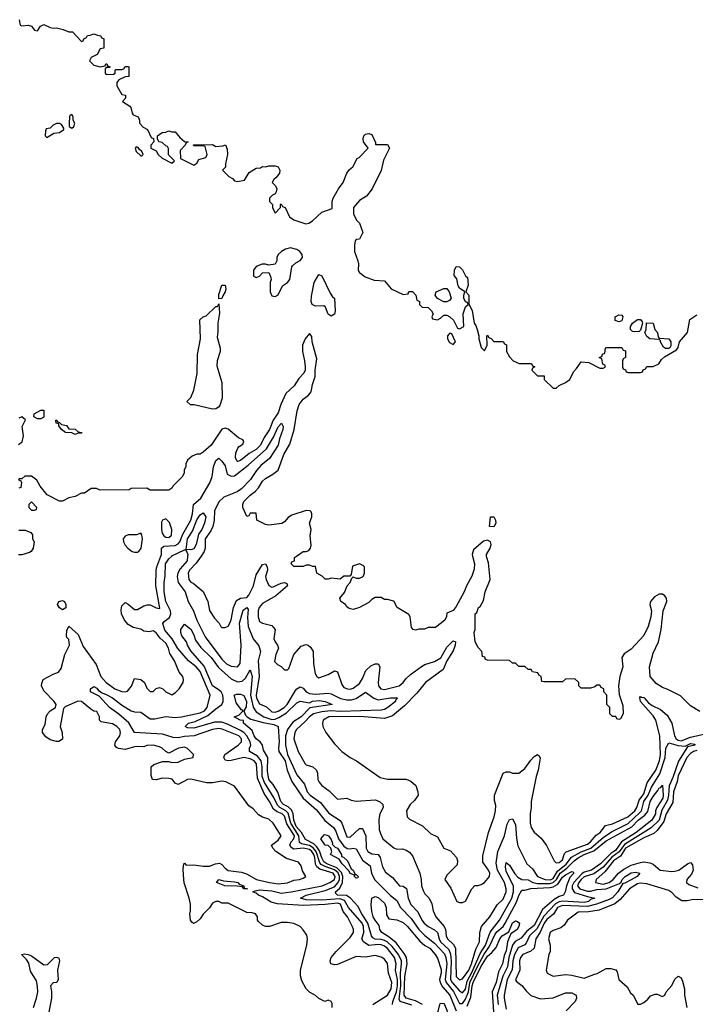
# Model space of a CAD drawing. Header units: inches. Extents: x 2380053 to 2584298, y 380219 to 546618.
# Tile 768 of 788: x 2484415 to 2488741, y 497131 to 503433. Entities that reach past the tile are written whole.
import ezdxf

# ---------------------------------------------------------------- set-up
doc = ezdxf.new("R2010")
doc.units = ezdxf.units.IN
doc.header["$MEASUREMENT"] = 0
doc.layers.add('C4489', color=7, linetype='Continuous')
doc.layers.add('C4580', color=7, linetype='Continuous')

msp = doc.modelspace()

# ---------------------------------------------------------------- linework, layer by layer
at = {"layer": 'C4489', "color": 2}
for points, elevation in [([(2486415.3, 497110), (2486416.4, 497136.4), (2486408.4, 497148.4), (2486390, 497158), (2486368.4, 497148.4), (2486330, 497168), (2486310, 497188), (2486270, 497208), (2486249.1, 497229.1), (2486221.2, 497281.2), (2486213.6, 497313.6), (2486213.2, 497350), (2486254, 497510), (2486258, 497550), (2486253.6, 497573.6), (2486230, 497608), (2486210, 497628), (2486170, 497648), (2486130, 497655.3), (2486090, 497655.3), (2486014, 497630), (2485990, 497628.7), (2485970, 497638), (2485943.1, 497663.1), (2485938, 497670), (2485938, 497690), (2485926, 497710), (2485903.6, 497716.4), (2485870, 497718), (2485750, 497778), (2485710, 497778), (2485690, 497788), (2485670, 497788), (2485650, 497778), (2485631.1, 497748.9), (2485590, 497708), (2485570, 497678), (2485550, 497658), (2485528.9, 497648.9), (2485516.4, 497656.4), (2485508.7, 497670), (2485504, 497710), (2485509, 497730), (2485508.9, 497771.1), (2485501.2, 497810), (2485469.1, 497909.1), (2485463.1, 497956.9), (2485462, 497998), (2485466, 498030), (2485470, 498034), (2485482, 498022), (2485530, 498024.7), (2485590, 498016), (2485630, 498016), (2485669.3, 498030.7), (2485694, 498034), (2485710, 498026), (2485730, 498002.8), (2485750, 497988), (2485836.4, 497976.4), (2485866.6, 497966.6), (2485932, 497930), (2486014, 497910), (2486070, 497903), (2486130, 497907.7), (2486170, 497926), (2486206, 497930), (2486230, 497938), (2486248, 497950), (2486225.6, 497985.6), (2486216.5, 498016.5), (2486200.4, 498040.4), (2486124.1, 498064.1), (2486055.3, 498110), (2486035.3, 498130), (2486028, 498150), (2486070, 498181), (2486088.7, 498210), (2486037.2, 498290), (2486010, 498315.1), (2485969.6, 498329.6), (2485944.1, 498344.1), (2485910, 498382), (2485882, 498402), (2485790, 498528), (2485734.6, 498554.6), (2485710, 498559), (2485650, 498549), (2485610.9, 498549.1), (2485510, 498572), (2485490, 498569), (2485430, 498538), (2485410, 498546), (2485392.1, 498572.1), (2485370, 498577.2), (2485330, 498579), (2485288.4, 498568.4), (2485266, 498570), (2485256.4, 498596.4), (2485258, 498650), (2485274.6, 498665.4), (2485330, 498684.7), (2485370, 498684.7), (2485390, 498678.8), (2485430, 498680.7), (2485470, 498701), (2485526, 498710), (2485528, 498730), (2485489.3, 498769.3), (2485470, 498776), (2485432, 498770), (2485370, 498738), (2485350, 498748), (2485328, 498770), (2485310, 498779), (2485270, 498788.7), (2485230, 498788), (2485210, 498778), (2485170, 498782), (2485150, 498779), (2485090, 498760.9), (2485047.3, 498767.3), (2485035.1, 498775.1), (2485025.2, 498790), (2485029.5, 498810.5), (2485056, 498850), (2485061.2, 498870), (2485056, 498890), (2485037.2, 498910), (2485010, 498926.6), (2484938, 498938), (2484926, 498950), (2484926, 498970), (2484910, 499006), (2484890, 499008), (2484870, 499019), (2484810, 499069.3), (2484788.3, 499071.7), (2484705.5, 499034.5), (2484695.5, 499024.5), (2484675.5, 498910), (2484687.7, 498870), (2484690, 498828), (2484666, 498814), (2484650, 498813.2), (2484610, 498822.7), (2484582.9, 498842.9), (2484562, 498870), (2484562, 498890), (2484578.6, 498921.4), (2484584.5, 498970), (2484593.6, 498990), (2484609.7, 499010.3), (2484644, 499030), (2484648.7, 499050), (2484635.3, 499070), (2484570, 499138), (2484555.3, 499170), (2484556.4, 499183.6), (2484566, 499210), (2484630, 499244.7), (2484663.1, 499256.9), (2484680.2, 499279.8), (2484704, 499370), (2484733.2, 499430), (2484730, 499466), (2484718, 499478), (2484715.3, 499490), (2484716.4, 499523.6), (2484730, 499552), (2484790, 499498), (2484821.2, 499421.2), (2484905.1, 499305.1), (2484934.9, 499230), (2484970, 499190.6), (2485024, 499150), (2485070, 499133.4), (2485090, 499130.8), (2485105.2, 499134.8), (2485132, 499168), (2485150, 499216), (2485191.3, 499210), (2485214, 499190), (2485230, 499154), (2485250, 499134), (2485270, 499134), (2485288, 499152), (2485310, 499158), (2485330.9, 499150.9), (2485351.1, 499131.1), (2485390, 499112), (2485412.9, 499127.1), (2485435.3, 499150), (2485462, 499190), (2485464, 499210), (2485459, 499230), (2485437.2, 499257.2), (2485406, 499330), (2485376.9, 499376.9), (2485367, 499410), (2485350, 499442.7), (2485315.2, 499475.2), (2485290, 499509.2), (2485270, 499520.9), (2485245.2, 499514.8), (2485210, 499519.5), (2485190, 499531.5), (2485141.7, 499541.7), (2485110, 499562), (2485085.6, 499590), (2485067.6, 499630), (2485064.8, 499655.2), (2485070, 499682), (2485090, 499702), (2485110, 499692), (2485150, 499658), (2485170, 499658), (2485210, 499681), (2485232.9, 499687.1), (2485250, 499687.3), (2485290, 499668), (2485310, 499664), (2485313.1, 499666.9), (2485287.6, 499810), (2485289.6, 499910), (2485292.8, 499930), (2485319.1, 500000)], 42), ([(2486676, 497130), (2486769.5, 497190), (2486792.6, 497230), (2486796.9, 497270), (2486777.4, 497330), (2486770, 497393.2), (2486750, 497419.3), (2486730, 497433.2), (2486690, 497442.7), (2486630, 497433.6), (2486570, 497438), (2486450, 497386), (2486430, 497384), (2486408, 497390), (2486402, 497410), (2486409, 497430), (2486441.2, 497470), (2486530, 497559.1), (2486551.8, 497590), (2486552.3, 497610), (2486546.3, 497626.3), (2486514, 497690), (2486485.9, 497725.9), (2486470, 497772.1), (2486450, 497779.4), (2486370, 497769.7), (2486230, 497762.9), (2486064.9, 497775.1), (2486025.4, 497785.4), (2485970, 497819.7), (2485945.2, 497830), (2485930, 497842.7), (2485908.7, 497850), (2485922, 497858), (2485950, 497863), (2486030, 497856.3), (2486090, 497843.2), (2486154, 497850), (2486352.3, 497890), (2486400.9, 497910), (2486430, 497928.9), (2486435.3, 497950), (2486422.6, 497970), (2486337, 497997), (2486318.3, 498010), (2486308.9, 498028.9), (2486305, 498070), (2486298.4, 498090), (2486286.6, 498110), (2486270, 498122.2), (2486230, 498129.8), (2486170, 498124.8), (2486154.2, 498134.2), (2486145.1, 498150), (2486153.7, 498170), (2486170.8, 498190), (2486173.7, 498210), (2486126.3, 498286.3), (2486110, 498335.1), (2486096.3, 498350), (2486063.8, 498363.8), (2486040, 498380), (2486015.6, 498430), (2485981, 498481), (2485937.8, 498577.8), (2485931.8, 498670), (2485916.3, 498690), (2485890, 498702.3), (2485850, 498709.7), (2485770, 498691.6), (2485749.6, 498689.6), (2485730, 498694), (2485722, 498710), (2485729.5, 498730), (2485814.5, 498790), (2485835.6, 498810), (2485835.8, 498830), (2485817.6, 498850), (2485712.5, 498892.5), (2485690, 498895.6), (2485650, 498890.8), (2485531.3, 498848.7), (2485470, 498845.1), (2485430, 498836.1), (2485398.6, 498838.6), (2485330, 498859.2), (2485151.3, 498871.3), (2485113.3, 498933.3), (2485050, 498987.3), (2484990, 499029.6), (2484924.1, 499104.1), (2484869, 499130), (2484869, 499150), (2484890, 499164.7), (2484910, 499154.8), (2484920.5, 499140.5), (2484944, 499124), (2484970, 499114.9), (2485010, 499092.2), (2485067.1, 499047.1), (2485130, 499010.3), (2485150, 499003.1), (2485190, 499001.3), (2485250, 498958.9), (2485281.1, 498958.9), (2485350, 498973.7), (2485410, 498967.7), (2485450.3, 498970.3), (2485570, 498996.5), (2485598.7, 499010), (2485616.3, 499030), (2485634.5, 499110), (2485570, 499260.7), (2485546, 499290), (2485496.3, 499330), (2485428.2, 499408.2), (2485390.7, 499470.7), (2485345, 499525), (2485332.1, 499567.9), (2485339.5, 499580.5), (2485373.9, 499606.1), (2485383, 499630), (2485381.7, 499650), (2485350.9, 499710), (2485340.8, 499770), (2485339.2, 499830), (2485345.9, 499874.1), (2485348.6, 499950), (2485370, 499981.6), (2485389.6, 500000)], 38), ([(2485490.6, 500000), (2485488.2, 499970), (2485442, 499918), (2485427, 499890), (2485422.6, 499870), (2485430.3, 499830), (2485474, 499770), (2485493.1, 499710), (2485528.8, 499650), (2485550.3, 499590), (2485602.8, 499482.8), (2485710, 499339.3), (2485739.1, 499310), (2485770, 499294.4), (2485810, 499290.7), (2485827.7, 499312.3), (2485833.5, 499430), (2485822.7, 499570), (2485846.4, 499653.6), (2485870, 499670.4), (2485878.7, 499658.7), (2485873.4, 499606.6), (2485879, 499550), (2485909.2, 499469.2), (2485945.3, 499425.3), (2485957.6, 499390), (2485941.7, 499330), (2485948.2, 499230), (2485928.3, 499110), (2485932.2, 499090), (2485950, 499054), (2485994.9, 499034.9), (2486030, 499002), (2486050, 499001.6), (2486070, 499007.6), (2486109.5, 499030), (2486127.8, 499050), (2486180.8, 499139.2), (2486190, 499150.5), (2486210, 499162), (2486230, 499154), (2486250.3, 499130.3), (2486270, 499120.3), (2486310, 499116.1), (2486390, 499123.1), (2486410, 499118.7), (2486468.6, 499088.6), (2486510, 499079.7), (2486540.6, 499079.4), (2486570, 499087.9), (2486630, 499128), (2486683, 499090), (2486710, 499080.3), (2486790, 499092), (2486830, 499093.4), (2486834.8, 499090), (2486822, 499078), (2486820.7, 499070), (2486772.7, 499030), (2486750, 499017.4), (2486730, 499012.6), (2486470, 499005.2), (2486408.3, 499008.3), (2486350, 499002.9), (2486295.5, 498990), (2486270, 498971), (2486241.7, 498938.3), (2486186.7, 498890), (2486177.1, 498870), (2486170.7, 498830), (2486197.3, 498750), (2486242.8, 498670), (2486250, 498662.8), (2486291.3, 498650), (2486316, 498630), (2486322.8, 498610), (2486324, 498570), (2486333.2, 498553.2), (2486350.6, 498530.6), (2486397.5, 498497.5), (2486450, 498444.7), (2486510, 498451), (2486538, 498438), (2486570, 498430.8), (2486690, 498440.7), (2486718, 498430), (2486741, 498410), (2486742.8, 498390), (2486720.5, 498350), (2486713.7, 498313.7), (2486717.3, 498250), (2486724.5, 498224.5), (2486741, 498190), (2486810, 498132), (2486830, 498124.7), (2486865.4, 498125.4), (2486890, 498118), (2486910, 498104.7), (2486930, 498082), (2486976.3, 497970), (2486985.5, 497930), (2486988.3, 497888.3), (2486998.5, 497858.5), (2487010, 497838), (2487036, 497810), (2487054.4, 497774.4), (2487062.8, 497730), (2487078.8, 497690), (2487132.7, 497630), (2487141.3, 497610), (2487146, 497570), (2487154.4, 497550), (2487193.4, 497513.4), (2487205.5, 497490), (2487209.1, 497310), (2487230, 497288.4), (2487250, 497293.4), (2487290, 497348.7), (2487307.4, 497390), (2487335.1, 497484.9), (2487359.6, 497530), (2487360.9, 497590), (2487372, 497628), (2487425.2, 497690), (2487471.9, 497768.1), (2487510, 497804), (2487529.4, 497850), (2487529.5, 497870), (2487519.1, 497910), (2487473.7, 497990), (2487465.4, 498034.6), (2487475.8, 498110), (2487519.6, 498210), (2487535.9, 498284.1), (2487550, 498313.4), (2487570, 498318.8), (2487590, 498281), (2487594.9, 498194.9), (2487605.2, 498145.2), (2487661, 498030), (2487698.7, 497998.7), (2487730, 497948.5), (2487779.1, 497930), (2487813.2, 497926.9), (2487830, 497936.3), (2487857.4, 497982.7), (2487912.9, 498027.1), (2487947.5, 498072.5), (2488010, 498107.5), (2488072.1, 498130), (2488150, 498199.7), (2488204.9, 498235.1), (2488311.4, 498288.6), (2488384.3, 498355.7), (2488395.9, 498370), (2488411.6, 498430), (2488438.6, 498470), (2488459.1, 498521), (2488513.3, 498606.7), (2488547.5, 498710), (2488552.2, 498770), (2488570, 498803.8), (2488630, 498788.2), (2488676.6, 498783.4), (2488710, 498800.4), (2488736.9, 498796.9), (2488738, 498790), (2488690, 498778), (2488632.4, 498687.6), (2488597.2, 498582.8), (2488572.9, 498530), (2488569.4, 498470), (2488562, 498438), (2488526.5, 498373.5), (2488508.5, 498310), (2488458.6, 498261.4), (2488286.3, 498153.7), (2488253.1, 498106.9), (2488206.9, 498073.1), (2488150, 498009.8), (2488090, 497965.7), (2488030, 497947), (2488010, 497929.7), (2487995.2, 497910), (2487987.2, 497890), (2488001.6, 497870), (2488050, 497855.4), (2488070, 497854.7), (2488110, 497864.8), (2488170, 497870.1), (2488254.8, 497905.2), (2488266.2, 497913.8), (2488272, 497930), (2488292, 497950), (2488330, 497972.6), (2488356.9, 497976.9), (2488386, 497970), (2488367.3, 497950), (2488330, 497927.3), (2488290, 497906.3), (2488276.3, 497903.7), (2488244.4, 497850), (2488210, 497813.1), (2488190, 497802.5), (2488107.2, 497772.8), (2488050, 497758.1), (2487890, 497763.1), (2487858.3, 497750), (2487832, 497708), (2487790, 497673.1), (2487773.4, 497650), (2487748.2, 497591.8), (2487719.5, 497550), (2487708.4, 497490), (2487688.1, 497471.9), (2487636.3, 497450), (2487621.1, 497430), (2487614.9, 497410), (2487616.4, 497350), (2487588.5, 497288.5), (2487596.8, 497276.8), (2487630.5, 497250.5), (2487656.8, 497216.8), (2487687.5, 497187.5), (2487750, 497166.8), (2487830, 497173.4), (2487910, 497204.9), (2487950, 497204), (2487978, 497190), (2487981, 497170), (2487970.8, 497150), (2487914.8, 497090)], 38), ([(2485576.5, 500000), (2485545.9, 499954.1), (2485502, 499910), (2485494, 499890), (2485498, 499850), (2485510, 499832), (2485526, 499826), (2485590, 499772), (2485619.1, 499710), (2485630.8, 499650.8), (2485662, 499602), (2485692, 499570), (2485702, 499550), (2485710, 499542), (2485730, 499542), (2485750, 499551.3), (2485761.2, 499570), (2485770, 499592), (2485784.5, 499670), (2485804.2, 499715.8), (2485830, 499730.6), (2485870, 499735.5), (2485882.9, 499750), (2485911.1, 499810), (2485930, 499878.8), (2485970, 499944.9), (2485990, 499951), (2485999.5, 499930), (2486001.3, 499910), (2485988.2, 499870), (2485992.2, 499850), (2486010, 499810.8), (2486030, 499800.7), (2486038, 499802), (2486090, 499826), (2486110, 499830.5), (2486124.7, 499824.7), (2486130.8, 499810), (2486054.6, 499745.4), (2485970, 499695.6), (2485948.7, 499670), (2485942.4, 499650), (2485942, 499610), (2485950, 499582), (2485970, 499571), (2486030, 499556), (2486050.5, 499530.5), (2486042.8, 499470), (2486051, 499450), (2486066.8, 499430), (2486071.3, 499410), (2486054.8, 499370), (2486046, 499326), (2486065.4, 499305.4), (2486090, 499292), (2486110, 499272), (2486130, 499272), (2486139, 499281), (2486169.4, 499370.6), (2486216.5, 499423.5), (2486246.3, 499433.7), (2486262, 499430), (2486277.5, 499417.5), (2486294.8, 499390), (2486296.3, 499310), (2486307.9, 499247.9), (2486318, 499230), (2486330, 499221), (2486390, 499242.8), (2486430, 499264.7), (2486450, 499258), (2486476.8, 499176.8), (2486490, 499158), (2486514, 499150), (2486530, 499147.7), (2486550, 499154.8), (2486590, 499184.9), (2486610, 499216), (2486631.8, 499268.2), (2486663.3, 499296.7), (2486691, 499311), (2486710.8, 499310.8), (2486721, 499290), (2486710.4, 499190), (2486713, 499170), (2486727.3, 499150), (2486750, 499146.7), (2486844, 499170), (2486869.3, 499190), (2486886.7, 499213.3), (2486918.3, 499241.7), (2486987.1, 499292.9), (2487010, 499306.7), (2487070, 499324.2), (2487111.5, 499348.5), (2487150, 499416.4), (2487190, 499456.3), (2487204.7, 499450), (2487203, 499430), (2487190, 499393.2), (2487150.5, 499330), (2487127.2, 499272.8), (2487013, 499190), (2486958, 499122), (2486879.6, 499040.4), (2486801.7, 498978.3), (2486750, 498959.6), (2486592.7, 498972.7), (2486394, 498970), (2486358.8, 498950), (2486354.8, 498930), (2486356, 498910), (2486376, 498870), (2486430, 498798), (2486478, 498750), (2486530.7, 498710.7), (2486572, 498690), (2486723.5, 498583.5), (2486770, 498571), (2486890, 498571), (2486919.8, 498559.8), (2486950.9, 498530.9), (2486964.7, 498490), (2486966, 498470), (2486943.5, 498436.5), (2486916, 498410), (2486891, 498370), (2486896, 498330), (2486910, 498316), (2486993.7, 498273.7), (2487044.5, 498224.5), (2487090, 498202), (2487130, 498131.3), (2487174, 498114), (2487210.9, 498070.9), (2487218, 498050), (2487216, 498024), (2487150, 497958), (2487138, 497930), (2487174.4, 497874.4), (2487214, 497790), (2487230, 497782), (2487250, 497782), (2487270, 497792), (2487308.9, 497871.1), (2487330, 497891.3), (2487350, 497891.3), (2487370, 497898), (2487390, 497911.3), (2487422.7, 497950), (2487424.5, 497970), (2487417.6, 497990), (2487380.7, 498040.7), (2487379.3, 498080.7), (2487417.2, 498230), (2487452.7, 498330), (2487461.2, 498370), (2487463.1, 498403.1), (2487454.6, 498434.6), (2487454, 498470), (2487510, 498611.3), (2487530, 498618), (2487550, 498618), (2487571.1, 498611.1), (2487610, 498611), (2487650, 498641), (2487686.6, 498693.4), (2487710, 498717.3), (2487730, 498730.8), (2487742, 498722), (2487746.8, 498706.8), (2487734.8, 498630), (2487720.7, 498590), (2487690.8, 498430), (2487690.8, 498390), (2487682.8, 498350), (2487682.8, 498290), (2487690, 498262), (2487710, 498232), (2487754.4, 498194.4), (2487787.1, 498147.1), (2487836, 498050), (2487850, 498036), (2487870, 498038), (2487890, 498056), (2487903.5, 498096.5), (2487914, 498106), (2488050, 498156.5), (2488070, 498170.4), (2488106.5, 498213.5), (2488131.5, 498230), (2488165.6, 498274.4), (2488210, 498287), (2488309.2, 498330), (2488354, 498370), (2488366.9, 498390), (2488381.5, 498438.5), (2488410, 498478.4), (2488431.4, 498548.6), (2488488.5, 498630), (2488510.6, 498690), (2488518.5, 498730), (2488513.7, 498850), (2488486.9, 498950), (2488470, 498977.6), (2488389.8, 499069.8), (2488385.6, 499094.4), (2488390, 499102), (2488396, 499096), (2488410, 499094), (2488441.1, 499061.1), (2488464.2, 499044.2), (2488518.2, 499018.2), (2488561, 498981), (2488590.3, 498930.3), (2488606.5, 498850), (2488618.7, 498830), (2488630, 498822.4), (2488650, 498817.6), (2488710, 498841.1), (2488832.3, 498867.7)], 42), ([(2487314.5, 500000), (2487327, 499950), (2487324.1, 499915.9), (2487310, 499872), (2487276, 499810), (2487261.2, 499770), (2487210, 499678), (2487190, 499652), (2487150, 499634), (2487147.3, 499612.7), (2487138, 499590), (2487076.4, 499543.6), (2487030, 499542), (2487007.3, 499532.7), (2486970, 499532), (2486950, 499524.7), (2486934, 499530), (2486923.6, 499543.6), (2486916, 499610), (2486906.4, 499626.4), (2486832, 499670), (2486810.9, 499710.9), (2486770, 499722), (2486750, 499722), (2486730, 499734), (2486690, 499734), (2486670, 499722), (2486650, 499702), (2486590, 499671.3), (2486550, 499658), (2486523.6, 499663.6), (2486510, 499674), (2486502, 499690), (2486472, 499710), (2486464.7, 499730), (2486494, 499766), (2486511.1, 499808.9), (2486532, 499830), (2486542, 499858), (2486550, 499866), (2486570, 499858), (2486590, 499858), (2486614, 499870), (2486622, 499890), (2486622, 499930), (2486616.9, 499936.9), (2486590, 499950.8), (2486545.2, 499934.8), (2486538, 499882), (2486528, 499872), (2486490, 499871.3), (2486467.3, 499852.7), (2486410, 499858), (2486390, 499851.3), (2486371.6, 499851.6), (2486350.9, 499870.9), (2486318, 499890), (2486310, 499934), (2486290, 499934), (2486270, 499942), (2486250, 499942), (2486230, 499934), (2486170, 499934), (2486154, 499950), (2486158, 499962), (2486174, 499970), (2486174, 499990), (2486188.5, 500000)], 46), ([(2488770, 499004.7), (2488710, 499042), (2488645.4, 499105.4), (2488565.4, 499145.4), (2488530, 499158), (2488490, 499184.7), (2488451.3, 499230), (2488447.3, 499290), (2488470, 499378), (2488504, 499450), (2488522, 499530), (2488535.5, 499650), (2488559.3, 499710), (2488556.3, 499730), (2488544.7, 499744.7), (2488530, 499755.5), (2488510, 499756.3), (2488480.1, 499739.9), (2488454, 499710), (2488449, 499690), (2488459.3, 499650), (2488455.6, 499610), (2488438.4, 499550), (2488410, 499491.3), (2488330, 499404.7), (2488285.6, 499374.4), (2488269.2, 499350.8), (2488276, 499290), (2488257.2, 499230), (2488248.7, 499170), (2488254, 499114), (2488276.4, 499043.6), (2488278, 498990), (2488262, 498958), (2488250, 498954), (2488238, 498958), (2488232.7, 498972.7), (2488210, 498974), (2488194, 498990), (2488194, 499030), (2488174, 499050), (2488174, 499110), (2488154, 499130), (2488154, 499150), (2488138, 499158), (2488130, 499174), (2488110, 499174), (2488096.4, 499163.6), (2488070, 499154), (2488010, 499154), (2487994, 499170), (2487994, 499190), (2487970, 499214), (2487910, 499212), (2487890, 499194), (2487770, 499194), (2487758, 499198), (2487754, 499230), (2487738, 499238), (2487732.7, 499252.7), (2487698, 499258), (2487690, 499274), (2487670, 499274), (2487650, 499294), (2487610, 499294), (2487590, 499314), (2487570, 499314), (2487550, 499332), (2487410, 499334), (2487398, 499338), (2487392.7, 499352.7), (2487378, 499358), (2487374, 499390), (2487350, 499414), (2487332, 499450), (2487324.7, 499510), (2487332, 499530), (2487332, 499630), (2487341, 499639), (2487352, 499670), (2487362.8, 499677.2), (2487384, 499716), (2487396, 499770), (2487427.7, 499850), (2487417.1, 499957.1), (2487404.9, 499990), (2487404.4, 500000)], 46), ([(2486802.7, 497130), (2486803.1, 497150), (2486827.4, 497210), (2486834.3, 497250), (2486833.4, 497290), (2486822.2, 497350), (2486824.5, 497390), (2486815.8, 497430), (2486770, 497488.3), (2486750, 497503.1), (2486730, 497512.3), (2486710, 497513.8), (2486650, 497508.3), (2486616, 497530), (2486605.1, 497550), (2486618, 497590), (2486617.4, 497630), (2486607.4, 497650), (2486521.4, 497750), (2486495.3, 497795.3), (2486465.6, 497805.6), (2486350, 497797.3), (2486250, 497798.9), (2486214, 497810), (2486249.2, 497830), (2486370, 497858.4), (2486430, 497883.2), (2486455.2, 497910), (2486462.2, 497930), (2486462.9, 497950), (2486453.2, 497973.2), (2486431.6, 497991.6), (2486370, 498012.1), (2486345.3, 498025.3), (2486337, 498037), (2486313.1, 498110), (2486293.4, 498133.4), (2486270, 498147), (2486218.4, 498158.4), (2486205.9, 498165.9), (2486202.5, 498210), (2486151.1, 498290), (2486134.3, 498354.3), (2486119.8, 498370), (2486081, 498390), (2486064.8, 498404.8), (2486044.6, 498450), (2485982.9, 498550), (2485968.4, 498590), (2485967.1, 498650), (2485961, 498690), (2485938.4, 498718.4), (2485887, 498750), (2485887.3, 498770), (2485895.4, 498790), (2485890.9, 498810), (2485868.8, 498850), (2485850.5, 498870.5), (2485830, 498883.7), (2485744.8, 498924.8), (2485710, 498935.8), (2485662.8, 498937.2), (2485530, 498897.6), (2485490, 498900.9), (2485474, 498910), (2485495.3, 498930), (2485538, 498942), (2485620.5, 498979.5), (2485670, 499023.1), (2485709.6, 499050), (2485717.4, 499070), (2485718.9, 499090), (2485715.8, 499110), (2485704.2, 499130), (2485686.8, 499146.8), (2485649.8, 499170), (2485595.4, 499295.4), (2485510, 499392.7), (2485489.3, 499430), (2485484, 499450), (2485453.2, 499490), (2485446, 499510), (2485446, 499530), (2485470, 499564.7), (2485510, 499531), (2485530, 499496), (2485541.7, 499461.7), (2485574.6, 499414.6), (2485640.3, 499350), (2485687.2, 499287.2), (2485770, 499214), (2485810, 499194.4), (2485840.5, 499199.5), (2485861.3, 499218.7), (2485890, 499271), (2485903, 499230), (2485894, 499110), (2485910, 499033.4), (2485930, 499002.3), (2485978.4, 498970), (2486030, 498954), (2486050, 498955.4), (2486074.3, 498965.7), (2486124.4, 498995.6), (2486190, 499060.4), (2486210, 499070.4), (2486270, 499060.5), (2486289.8, 499070.2), (2486334.7, 499074.7), (2486372, 499070), (2486416, 499050), (2486272.5, 499027.5), (2486217, 498970), (2486163.5, 498936.5), (2486130.2, 498890), (2486116.1, 498850), (2486116.5, 498790), (2486129.2, 498730), (2486190, 498599.1), (2486239, 498539), (2486255.5, 498490), (2486274, 498470), (2486342, 498422), (2486393.6, 498353.6), (2486467.5, 498307.5), (2486478.4, 498290), (2486510, 498202), (2486530, 498200.5), (2486590, 498257.3), (2486610, 498256), (2486630.4, 498210), (2486633.7, 498130), (2486643.1, 498110), (2486670, 498093.4), (2486710.3, 498090.3), (2486723.1, 498070), (2486738, 498010), (2486757.3, 497977.3), (2486803, 497943), (2486846, 497890), (2486870, 497887.3), (2486892.7, 497872.7), (2486903.1, 497810), (2486920.4, 497770), (2486963.6, 497723.6), (2486990.3, 497670), (2487005.3, 497650), (2487030, 497628.9), (2487070, 497608.7), (2487090, 497590.4), (2487100.2, 497550), (2487110.2, 497530.2), (2487162.2, 497482.2), (2487172.9, 497452.9), (2487177.7, 497410), (2487173.8, 497290), (2487184.7, 497270), (2487230, 497217.6), (2487250, 497203.7), (2487270, 497228), (2487280.1, 497279.9), (2487310, 497333.6), (2487364.3, 497455.7), (2487396.5, 497510), (2487427.6, 497592.4), (2487487.2, 497670), (2487566, 497810), (2487577.5, 497850), (2487577.2, 497890), (2487530, 497981.2), (2487525.1, 498010), (2487530, 498038), (2487550, 498020.7), (2487585.8, 497965.8), (2487604.7, 497944.7), (2487630, 497930.4), (2487670, 497926.7), (2487700.5, 497910), (2487730, 497903.5), (2487810, 497903.6), (2487830, 497910.1), (2487851.1, 497928.9), (2487876, 497970), (2487917.9, 498002.1), (2487965.6, 498050), (2487990, 498068.4), (2488030, 498089.4), (2488090, 498112.3), (2488170, 498177.5), (2488333.9, 498266.1), (2488374.3, 498310), (2488418.3, 498341.7), (2488435.6, 498364.4), (2488451.1, 498430), (2488470, 498461.3), (2488501.6, 498498.4), (2488510, 498516), (2488520.4, 498519.6), (2488530, 498534), (2488535.8, 498470), (2488532.2, 498450), (2488494.9, 498390), (2488485.5, 498370), (2488486, 498350), (2488463, 498310), (2488362.6, 498230), (2488268.4, 498171.6), (2488230, 498116.1), (2488201.7, 498098.3), (2488134.4, 498030), (2488076.5, 497990), (2488030, 497976.2), (2488013.5, 497966.5), (2487962.5, 497910), (2487953.1, 497890), (2487951.9, 497870), (2487967, 497847), (2488050, 497820.2), (2488098, 497810), (2488070, 497802), (2488056.3, 497790), (2488030, 497783.7), (2487892.2, 497792.2), (2487870, 497787.9), (2487845.8, 497774.2), (2487770, 497694.2), (2487726.2, 497613.9), (2487679.6, 497570), (2487658.5, 497521.5), (2487649.2, 497510.8), (2487607.2, 497492.8), (2487583, 497450), (2487571.9, 497410), (2487568, 497352), (2487535.6, 497290), (2487517.6, 497190), (2487516.4, 497170), (2487530, 497101)], 34), ([(2486924.9, 497124.9), (2486851.3, 497150), (2486844.2, 497164.2), (2486856.4, 497250), (2486853.9, 497330), (2486859.8, 497390), (2486859, 497410), (2486840.3, 497450), (2486800, 497500), (2486766.9, 497530), (2486750, 497539.8), (2486730, 497545.7), (2486690, 497547.7), (2486676.4, 497556.4), (2486667.2, 497570), (2486644.4, 497650), (2486604.7, 497710), (2486579.5, 497759.5), (2486534, 497810), (2486507.5, 497827.5), (2486449, 497830), (2486440.1, 497840.1), (2486436.9, 497850), (2486464.7, 497875.3), (2486481.9, 497910), (2486484.9, 497950), (2486475.7, 497975.7), (2486445.4, 498005.4), (2486381.1, 498030), (2486363.4, 498043.4), (2486350, 498067.8), (2486334.2, 498114.2), (2486318.5, 498138.5), (2486297.4, 498157.4), (2486245, 498185), (2486219.8, 498230), (2486186, 498270), (2486170, 498309.5), (2486165.8, 498350), (2486155.6, 498375.6), (2486134.9, 498394.9), (2486105.1, 498410), (2486087.8, 498430), (2486067.9, 498487.9), (2486037.5, 498537.5), (2486009.8, 498570), (2486002.8, 498622.8), (2486002.9, 498710), (2485977.2, 498757.2), (2485969.5, 498790), (2485954.5, 498810), (2485929.7, 498830), (2485916.3, 498850), (2485903.9, 498883.9), (2485849, 498930), (2485848, 498948), (2485826, 498950), (2485788.7, 498970), (2485819, 498981), (2485846, 499010), (2485836.4, 499016.4), (2485801.5, 499061.5), (2485790, 499106), (2485789.4, 499110.6), (2485803.2, 499116.8), (2485830, 499116.3), (2485850, 499107.3), (2485866.7, 499070), (2485864.9, 499035.1), (2485851.3, 499010), (2485861, 498981), (2485870.6, 498970.6), (2485895.5, 498955.5), (2485974.5, 498934.5), (2486042.4, 498922.4), (2486070.7, 498910), (2486076.8, 498810), (2486071.3, 498770), (2486074, 498750), (2486114.5, 498690), (2486127.2, 498630), (2486157.8, 498557.8), (2486230, 498450.3), (2486314.9, 498374.9), (2486368.5, 498308.5), (2486423.5, 498263.5), (2486438.9, 498238.9), (2486456.9, 498190), (2486490, 498143.1), (2486511.7, 498128.3), (2486530, 498126), (2486550.5, 498130.5), (2486570, 498126.8), (2486610, 498053.4), (2486658, 498018), (2486667, 497970), (2486686.7, 497930), (2486790, 497827), (2486830, 497796.3), (2486852.7, 497750), (2486920.8, 497680.8), (2486970.2, 497610.2), (2487010, 497570.5), (2487070, 497521.7), (2487135, 497455), (2487144.5, 497430), (2487149.3, 497389.3), (2487140.2, 497290), (2487144.7, 497270), (2487192.8, 497212.8), (2487230, 497135.5), (2487250, 497136.4), (2487270, 497164.9), (2487288.2, 497210), (2487297.1, 497270), (2487345.9, 497374.1), (2487388, 497452), (2487420.8, 497499.2), (2487460, 497580), (2487470, 497594.3), (2487509.7, 497630), (2487523.9, 497650), (2487595.8, 497784.2), (2487610, 497826.8), (2487630, 497860.7), (2487650, 497861.6), (2487686.8, 497873.2), (2487810, 497877.7), (2487830, 497882.4), (2487860, 497900), (2487890, 497944.4), (2487910, 497959.5), (2487950, 497980.7), (2487958, 497978), (2487962.8, 497970), (2487937.3, 497942.7), (2487916.5, 497890), (2487908, 497850), (2487897.3, 497830), (2487870, 497821.5), (2487837.2, 497802.8), (2487762.2, 497737.8), (2487710, 497636), (2487661.2, 497598.8), (2487625.3, 497554.7), (2487588, 497532), (2487570.8, 497509.2), (2487547.2, 497430), (2487539, 497370), (2487508.9, 497311.1), (2487472.9, 497190), (2487477.7, 497130)], 30), ([(2488750, 498755.9), (2488730, 498749.7), (2488710, 498736.8), (2488685.8, 498710), (2488630, 498592.3), (2488623.4, 498556.6), (2488600.7, 498490), (2488596.5, 498423.5), (2488554.9, 498350), (2488538.7, 498301.3), (2488497.3, 498242.7), (2488475.1, 498224.9), (2488410, 498197.2), (2488294, 498130), (2488261.7, 498078.3), (2488216.5, 498050), (2488160.9, 497979.1), (2488104.9, 497930), (2488101, 497910), (2488150, 497900.8), (2488189.4, 497910), (2488215.1, 497930), (2488248.7, 497971.3), (2488283.1, 497996.9), (2488330, 498022.6), (2488390, 498039.3), (2488410, 498043), (2488450, 498037.3), (2488470, 498027.3), (2488516, 497990), (2488590, 497981.7), (2488610, 497982.3), (2488636, 497990), (2488690, 498030.6), (2488710, 498038.8), (2488723.4, 498023.4), (2488726, 497990), (2488716.4, 497963.6), (2488687, 497930), (2488683.1, 497910), (2488698.7, 497898.7), (2488755.9, 497875.9)], 42), ([(2488790, 497799.5), (2488730, 497802.4), (2488687.8, 497792.3), (2488654.1, 497794.1), (2488617.3, 497817.3), (2488590, 497845.6), (2488570, 497858.9), (2488430, 497901.1), (2488390, 497906.6), (2488370, 497902), (2488319.3, 497870), (2488258.6, 497801.4), (2488225.9, 497774.1), (2488126, 497734), (2488056.9, 497723.1), (2487990, 497720.7), (2487922, 497670), (2487902, 497638), (2487879.8, 497620.2), (2487830, 497604), (2487811.3, 497590), (2487801, 497550), (2487811, 497510), (2487810.6, 497470), (2487803, 497450), (2487784.7, 497350), (2487792, 497330), (2487830, 497311.3), (2487910, 497321), (2487950, 497317.3), (2488030, 497298.8), (2488090, 497322.8), (2488112.7, 497327.3), (2488170, 497361), (2488199.8, 497359.8), (2488231.1, 497351.1), (2488239.6, 497339.6), (2488252, 497290), (2488303.6, 497243.6), (2488324.7, 497204.7), (2488342, 497190), (2488372.7, 497132.7), (2488390, 497132), (2488410, 497142), (2488436.5, 497163.5), (2488454.6, 497185.4), (2488483.1, 497196.9), (2488496.9, 497196.9), (2488530, 497182), (2488546, 497190), (2488554, 497210), (2488590, 497250.8), (2488610, 497291.3), (2488630, 497311.3), (2488650, 497301), (2488658.3, 497278.3), (2488670.6, 497229.4), (2488670.8, 497190), (2488687.3, 497110)], 42), ([(2486994, 497130), (2486950, 497154.3), (2486889.9, 497169.9), (2486877.2, 497190), (2486880.6, 497310), (2486896.4, 497390), (2486891.1, 497430), (2486877, 497457), (2486824.8, 497524.8), (2486780.6, 497560.6), (2486734.5, 497590), (2486720.9, 497610), (2486716.5, 497636.5), (2486690, 497669), (2486679.3, 497690), (2486670, 497726), (2486665.2, 497770), (2486669, 497810), (2486690, 497821), (2486710, 497814.8), (2486750, 497778), (2486760.7, 497750), (2486764, 497704), (2486778, 497678), (2486830, 497672.4), (2486870, 497655.3), (2486897, 497630), (2486976.1, 497536.1), (2487008.2, 497508.2), (2487041.3, 497490), (2487074.9, 497450), (2487090, 497426), (2487113.8, 497353.8), (2487113.2, 497330), (2487103.2, 497290), (2487106.9, 497270), (2487122.7, 497242.7), (2487170.1, 497190.1), (2487209.4, 497089.4)], 26), ([(2487280.4, 497119.6), (2487303.1, 497176.9), (2487311.4, 497250), (2487319.1, 497270), (2487366.7, 497370), (2487410, 497438.9), (2487437.7, 497462.3), (2487464.7, 497495.2), (2487489.7, 497550), (2487504.2, 497570), (2487545.8, 497594.2), (2487570, 497652.4), (2487590, 497664.9), (2487601.4, 497661.4), (2487614, 497650), (2487610.7, 497630), (2487600.7, 497610), (2487558.8, 497581.2), (2487546.9, 497553.1), (2487538.9, 497530), (2487530, 497474), (2487517, 497443), (2487505.3, 497390), (2487480.7, 497339.3), (2487466, 497270), (2487440.2, 497210), (2487450.7, 497050.7)], 26), ([(2484503.5, 497110), (2484523.9, 497170), (2484531, 497210), (2484530, 497246), (2484522, 497282), (2484483.9, 497343.9), (2484474, 497394), (2484458.6, 497418.6), (2484428, 497450), (2484446.6, 497453.4), (2484470, 497450.4), (2484490, 497440.5), (2484570, 497384.4), (2484593.3, 497386.7), (2484638, 497430), (2484653.2, 497433.2), (2484665.4, 497425.4), (2484671, 497410), (2484658, 497350), (2484662, 497290), (2484654, 497270), (2484630, 497268), (2484612, 497250), (2484618.8, 497210), (2484618, 497170), (2484599.6, 497070)], 42)]:
    msp.add_lwpolyline(points, dxfattribs=dict(at, elevation=elevation))
for points, elevation in [([(2484690, 499655.3), (2484670, 499668.7), (2484658, 499690), (2484666, 499710), (2484690, 499716), (2484702, 499710), (2484711, 499690), (2484710, 499668)], 42), ([(2486562, 497962), (2486570, 497962), (2486582, 497950), (2486579.6, 497940.4), (2486570, 497938), (2486558, 497950), (2486558, 497958), (2486530, 497968.7), (2486524, 497984), (2486479, 498030), (2486460.4, 498060.4), (2486406, 498090), (2486414, 498106), (2486408, 498130), (2486390, 498148), (2486370, 498148.7), (2486344, 498190), (2486364.8, 498215.2), (2486370, 498217.3), (2486393, 498210), (2486410, 498186), (2486418, 498162), (2486416, 498156), (2486435.8, 498135.8), (2486450.3, 498130), (2486474.9, 498090), (2486476, 498076), (2486488, 498072), (2486513, 498050), (2486538, 497998), (2486551, 497990)], 26), ([(2485870, 497869.3), (2485850, 497869.6), (2485842, 497882), (2485807.2, 497887.2), (2485728, 497890), (2485675.3, 497910), (2485690, 497930.4), (2485720.4, 497920.4), (2485790, 497914.9), (2485811.3, 497910), (2485820.7, 497900.7), (2485851.3, 497890), (2485852.7, 497872.7), (2485874, 497870)], 38), ([(2487154.4, 496925.6), (2487108.7, 496930), (2487093.2, 496950), (2487103.7, 496970), (2487105.2, 496990), (2487090, 497009), (2487069.6, 497050.4), (2487094.6, 497085.4), (2487104, 497130), (2487110, 497138), (2487130, 497136), (2487134.8, 497130), (2487150, 497094), (2487158, 497058), (2487170, 497034), (2487170.7, 496970.7), (2487178, 496950), (2487170, 496928.7)], 22)]:
    msp.add_lwpolyline(points, close=True, dxfattribs=dict(at, elevation=elevation))
at = {"layer": 'C4580', "color": 2}
for points, elevation in [([(2484412.7, 503432.7), (2484418, 503398), (2484430, 503394), (2484470, 503398), (2484490, 503391.3), (2484510, 503364.7), (2484530, 503362), (2484548.9, 503391.1), (2484570, 503402), (2484610, 503382), (2484630, 503378), (2484650, 503381), (2484694, 503370), (2484730, 503354), (2484754, 503354), (2484810, 503294), (2484822, 503298), (2484826, 503310), (2484842, 503318), (2484848.4, 503331.6), (2484867.3, 503332.7), (2484890, 503342), (2484912.7, 503332.7), (2484934, 503330), (2484938, 503318), (2484954, 503310), (2484954, 503250), (2484930, 503246), (2484911.1, 503208.9), (2484874, 503190), (2484862, 503170), (2484890, 503142), (2484930, 503132), (2484962, 503138), (2484966, 503150), (2484974, 503150), (2484978, 503138), (2484994, 503130), (2484990, 503126), (2484970, 503126), (2484962, 503118), (2484962, 503090), (2484970, 503082), (2485016.4, 503083.6), (2485026, 503090), (2485026, 503110), (2485030, 503114), (2485070, 503114), (2485082, 503118), (2485090, 503134), (2485110, 503134), (2485114, 503130), (2485114, 503070), (2485090, 503068), (2485050, 503048), (2485038, 503030), (2485038, 503010), (2485070, 502954), (2485092, 502950), (2485092, 502930), (2485074, 502910), (2485119.9, 502879.9), (2485126.8, 502870), (2485134.4, 502834.4), (2485142.8, 502822.8), (2485174, 502810), (2485182, 502790), (2485182, 502770), (2485205.4, 502745.4), (2485234, 502730), (2485258, 502678), (2485272.7, 502672.7), (2485274, 502650), (2485254, 502630), (2485254, 502610), (2485290, 502594), (2485302, 502570), (2485326.4, 502546.4), (2485390, 502514), (2485406, 502530), (2485368.4, 502568.4), (2485367.3, 502607.3), (2485362, 502622), (2485350, 502626), (2485327.3, 502647.3), (2485306, 502650), (2485298, 502670), (2485298, 502690), (2485328.4, 502711.6), (2485350, 502712), (2485370, 502722), (2485390, 502714), (2485410, 502714), (2485439.6, 502679.6), (2485470, 502654), (2485494, 502650), (2485478, 502642), (2485474, 502630), (2485443.6, 502596.4), (2485444.7, 502544.7), (2485530, 502502), (2485550, 502514), (2485562, 502538), (2485606, 502550), (2485615.3, 502570), (2485602, 502622), (2485590, 502626), (2485530, 502626), (2485527.3, 502632.7), (2485650, 502634), (2485670, 502622), (2485715.3, 502624.7), (2485732, 502632), (2485743.6, 502603.6), (2485744.7, 502570), (2485732, 502510), (2485732, 502488), (2485714, 502470), (2485754, 502430), (2485776.9, 502416.9), (2485790, 502402), (2485810, 502398), (2485854, 502406), (2485885.2, 502454.8), (2485930, 502482), (2485956.4, 502483.6), (2485970, 502494), (2485990, 502492), (2486010, 502498), (2486050, 502498), (2486070, 502491.3), (2486081, 502470), (2486078.8, 502450), (2486058, 502422), (2486042, 502410), (2486032, 502390), (2486052, 502370), (2486062, 502350), (2486058, 502330), (2486050, 502318), (2486034, 502310), (2486014, 502290), (2486014, 502270), (2486034, 502250), (2486034, 502230), (2486050, 502194), (2486086, 502230), (2486086, 502250), (2486090, 502254), (2486098, 502238), (2486114, 502230), (2486142, 502170), (2486170, 502151.3), (2486246.4, 502126.4), (2486266, 502130), (2486290, 502146), (2486350, 502201), (2486415.3, 502224.7), (2486415.3, 502270), (2486422, 502290), (2486456, 502350), (2486486, 502390), (2486509.3, 502450.7), (2486526.6, 502473.4), (2486548.7, 502490), (2486575.3, 502544.7), (2486588.4, 502551.6), (2486646, 502610), (2486615.3, 502650), (2486614, 502670), (2486619, 502690), (2486630, 502701), (2486650, 502704.7), (2486670, 502698), (2486694, 502646), (2486694, 502634), (2486770, 502634), (2486782, 502610), (2486745.4, 502534.6), (2486730, 502468), (2486671, 502350), (2486635.9, 502304.1), (2486590, 502275.3), (2486551.3, 502230), (2486552, 502190), (2486572, 502150), (2486590.8, 502130.8), (2486611.3, 502070), (2486591.1, 502028.9), (2486570, 502026), (2486563.6, 502016.4), (2486558, 501990), (2486558, 501950), (2486581, 501890), (2486584.7, 501870), (2486582, 501830), (2486590, 501814), (2486626, 501786), (2486685.4, 501765.4), (2486750, 501762), (2486794, 501710), (2486870, 501674), (2486902, 501678), (2486907.3, 501692.7), (2486930, 501694), (2486952, 501670), (2486958, 501638), (2486974, 501630), (2486974, 501610), (2486992.7, 501592.7), (2487030.9, 501590.9), (2487052, 501570), (2487062, 501550), (2487054, 501530), (2487058, 501518), (2487090, 501512), (2487110, 501522), (2487130, 501542), (2487150, 501542), (2487170, 501531.3), (2487192, 501510), (2487218, 501458), (2487230, 501454), (2487258, 501470), (2487254, 501550), (2487270, 501594), (2487286, 501610), (2487282, 501622), (2487270, 501626), (2487258, 501650), (2487258, 501670), (2487266, 501690), (2487230, 501715.3), (2487222.7, 501730), (2487214, 501774), (2487196.4, 501796.4), (2487199, 501830), (2487210, 501854), (2487230, 501852), (2487250, 501832), (2487270, 501794), (2487282, 501782), (2487286.4, 501733.6), (2487272, 501690), (2487291.3, 501670), (2487291.6, 501611.6), (2487311.1, 501571.1), (2487324.7, 501490), (2487335.3, 501475.3), (2487344, 501450), (2487354, 501410), (2487354, 501390), (2487370, 501334), (2487390, 501314), (2487408, 501350), (2487406, 501410), (2487410, 501414), (2487418, 501398), (2487432.7, 501392.7), (2487450, 501374), (2487510, 501374), (2487518, 501358), (2487531.6, 501351.6), (2487532, 501310), (2487550, 501274), (2487574, 501250), (2487612.7, 501232.7), (2487692.7, 501232.7), (2487698, 501218), (2487714, 501210), (2487698, 501202), (2487694, 501190), (2487730, 501154), (2487772.7, 501152.7), (2487774, 501130), (2487830, 501074), (2487850, 501074), (2487868, 501092), (2487910, 501111.3), (2487938, 501130), (2487960.2, 501179.8), (2487980.4, 501199.6), (2488010, 501242), (2488059.6, 501239.6), (2488130, 501202), (2488150, 501202), (2488166, 501210), (2488162, 501222), (2488148, 501228), (2488142, 501262), (2488126, 501270), (2488142, 501278), (2488147.3, 501292.7), (2488162, 501298), (2488166, 501330), (2488170, 501334), (2488270, 501334), (2488278, 501318), (2488292.7, 501312.7), (2488294, 501270), (2488278, 501262), (2488274, 501250), (2488274, 501210), (2488278, 501198), (2488292.7, 501192.7), (2488298, 501178), (2488310, 501174), (2488390, 501174), (2488402, 501178), (2488407.3, 501192.7), (2488422, 501198), (2488430, 501214), (2488470, 501214), (2488506, 501230), (2488523.1, 501256.9), (2488544, 501276), (2488620.4, 501319.6), (2488630, 501334), (2488639, 501370), (2488689.5, 501430.5), (2488705.8, 501514.2), (2488750, 501544.7)], 50), ([(2486188.5, 500000), (2486230, 500028.7), (2486250, 500028.7), (2486265.4, 500034.6), (2486278, 500050), (2486281, 500070), (2486274.8, 500130), (2486281, 500170), (2486271.3, 500210), (2486284.7, 500250), (2486284.7, 500270), (2486282, 500282), (2486274, 500290), (2486250, 500291.3), (2486158, 500262), (2486133.6, 500246.4), (2486110, 500218), (2486092.5, 500207.5), (2486010, 500198), (2485990, 500202), (2485934, 500230), (2485930, 500274), (2485890, 500274), (2485882, 500258), (2485870, 500254), (2485844.7, 500310), (2485844.7, 500330), (2485851.3, 500350), (2485891.3, 500390), (2485925.2, 500414.8), (2485944, 500436), (2485970, 500479), (2485990, 500497.2), (2486036.7, 500523.3), (2486070.8, 500550), (2486106.4, 500650), (2486144.6, 500715.4), (2486173, 500810), (2486192.4, 500930), (2486205.3, 500970), (2486230, 501003.7), (2486264, 501030), (2486280.5, 501050), (2486290, 501098), (2486307.7, 501150), (2486308, 501190), (2486317.3, 501262.7), (2486287.7, 501370), (2486286, 501406), (2486270, 501424.7), (2486242.7, 501390), (2486225.6, 501350), (2486226, 501310), (2486239.7, 501250), (2486243.5, 501210), (2486242.4, 501190), (2486234, 501170), (2486202.7, 501137.3), (2486171.7, 501088.3), (2486120, 501040), (2486086.3, 500970), (2486070, 500917.3), (2486038.7, 500870), (2486014.5, 500810), (2485980.9, 500759.1), (2485956.9, 500710), (2485930, 500682), (2485884.4, 500655.6), (2485830, 500611), (2485810, 500606), (2485806, 500610), (2485796, 500630), (2485799.6, 500660.4), (2485812, 500690), (2485819.6, 500700.4), (2485843.6, 500716.4), (2485850, 500734), (2485843.6, 500743.6), (2485816, 500756), (2485750, 500811), (2485730, 500818), (2485710, 500812), (2485642, 500710), (2485590, 500664.7), (2485570, 500652), (2485548.4, 500651.6), (2485520.4, 500639.6), (2485490, 500614), (2485478, 500590), (2485478, 500570), (2485468.9, 500551.1), (2485468.4, 500531.6), (2485458, 500510), (2485398, 500450), (2485390, 500434), (2485370, 500422), (2485250, 500422), (2485230, 500434), (2485130, 500432), (2485115.3, 500424.7), (2484930, 500422), (2484907.3, 500432.7), (2484872.7, 500432.7), (2484830, 500402), (2484810, 500402), (2484770, 500382), (2484730, 500372), (2484690, 500352), (2484670, 500352), (2484591.6, 500391.6), (2484546.4, 500446.4), (2484524.7, 500484.7), (2484490, 500512), (2484448.4, 500511.6), (2484430, 500494), (2484410, 500494)], 46), ([(2484407.1, 500712.9), (2484432, 500730), (2484438.8, 500770), (2484431.6, 500828.4), (2484451.6, 500871.6), (2484430, 500891.3), (2484410, 500882)], 46), ([(2485319.1, 500000), (2485322.9, 500010), (2485322.7, 500050), (2485337.5, 500062.5), (2485410, 500067.7), (2485430, 500078.7), (2485439.7, 500090), (2485460.7, 500139.3), (2485511.7, 500230), (2485522.2, 500270), (2485527.3, 500330), (2485574.3, 500370), (2485631.7, 500468.3), (2485647.3, 500510), (2485655.1, 500570), (2485670, 500611.3), (2485690, 500626), (2485710, 500607.3), (2485730, 500577.3), (2485744.5, 500524.5), (2485770, 500510.2), (2485790, 500513.6), (2485877.5, 500582.5), (2485994.5, 500685.5), (2486039.5, 500760.5), (2486070, 500827.3), (2486090.8, 500850.8), (2486102, 500830), (2486100.4, 500810), (2486079.1, 500750), (2486070.4, 500710), (2486014.8, 500625.2), (2485959.6, 500580.4), (2485931.5, 500548.5), (2485892.2, 500490), (2485834.9, 500430), (2485808.2, 500411.8), (2485722.2, 500377.8), (2485690, 500347), (2485663.1, 500290), (2485661.1, 500230), (2485652.2, 500190), (2485639.4, 500160.6), (2485603.7, 500110), (2485603.6, 500050), (2485596.5, 500030), (2485576.5, 500000)], 42), ([(2484406, 500490), (2484422, 500482), (2484426, 500470), (2484422, 500438), (2484410, 500434)], 46), ([(2484410, 500166), (2484450, 500166), (2484486, 500150), (2484496.4, 500136.4), (2484498, 500110), (2484508, 500090), (2484502, 500050), (2484488.7, 500030), (2484477.5, 500022.5), (2484430, 500006.8), (2484406.8, 500006.8)], 46), ([(2487404.4, 500000), (2487404, 500010), (2487427.3, 500050), (2487433.2, 500073.2), (2487430.4, 500090.4), (2487410, 500100.7), (2487385.4, 500094.6), (2487320.1, 500039.9), (2487312, 500010), (2487314.5, 500000)], 46), ([(2485389.6, 500000), (2485390, 500000.4), (2485470, 500038.8), (2485478.8, 500038.8), (2485491.3, 500010), (2485490.6, 500000)], 38)]:
    msp.add_lwpolyline(points, dxfattribs=dict(at, elevation=elevation))
for points, elevation in [([(2484750, 502826), (2484738, 502822), (2484734, 502810), (2484732, 502770), (2484732, 502750), (2484750, 502738), (2484762, 502750), (2484768, 502770), (2484758, 502790), (2484758, 502810)], 50), ([(2484670, 502768.7), (2484650, 502768.7), (2484630, 502758), (2484610, 502738), (2484585.4, 502734.6), (2484579.6, 502720.4), (2484578, 502690), (2484590, 502678), (2484634.6, 502705.4), (2484670, 502711), (2484698, 502730), (2484698, 502738), (2484682, 502762)], 50), ([(2485162, 502618), (2485154, 502610), (2485162, 502590), (2485190, 502562), (2485198, 502562), (2485206, 502570), (2485198, 502590), (2485182, 502602), (2485174.6, 502614.6)], 50), ([(2486150, 501972.3), (2486116.8, 501963.2), (2486092, 501950), (2486071.1, 501928.9), (2486062, 501910), (2486062, 501890), (2486050, 501868), (2486010, 501862), (2485990, 501868), (2485967.3, 501867.3), (2485930, 501854), (2485911.3, 501830), (2485912, 501792), (2485930, 501782), (2485950, 501792), (2485970, 501812), (2486010, 501814), (2486022, 501790), (2486024.7, 501770), (2486018, 501750), (2486018.8, 501690), (2486030, 501664.7), (2486050, 501661), (2486070, 501672), (2486098, 501730), (2486130, 501751.3), (2486144, 501770), (2486157.2, 501850), (2486162, 501858), (2486183.3, 501876.7), (2486210, 501890.8), (2486226, 501910), (2486223.7, 501930), (2486209.2, 501950), (2486190, 501962)], 50), ([(2486410, 501535.3), (2486390, 501548.7), (2486373.6, 501593.6), (2486362, 501602), (2486310, 501599), (2486288.7, 501610), (2486282, 501630), (2486283.1, 501663.1), (2486301.2, 501750), (2486330, 501802), (2486350, 501794), (2486402.5, 501682.5), (2486418.8, 501658.8), (2486430.8, 501650), (2486436, 501570), (2486430, 501548)], 46), ([(2485690, 501646), (2485690, 501674), (2485710, 501734), (2485730, 501734), (2485734, 501710), (2485730.7, 501690), (2485714.8, 501665.2), (2485710, 501648)], 46), ([(2487130, 501626), (2487090, 501648), (2487075.3, 501670), (2487082, 501690), (2487130, 501712), (2487150, 501712), (2487164.7, 501690), (2487178, 501650), (2487170, 501638), (2487150, 501628)], 50), ([(2485650, 500940.9), (2485531.6, 500968.4), (2485508.4, 500968.4), (2485486, 500990), (2485510, 501014), (2485530, 501062), (2485551.4, 501168.6), (2485553.3, 501290), (2485573.6, 501390), (2485569.2, 501510.8), (2485589.2, 501530.8), (2485610, 501538), (2485670, 501598), (2485682, 501598), (2485690, 501614), (2485693.7, 501553.7), (2485683, 501490), (2485684.5, 501435.5), (2485678.8, 501401.2), (2485698.7, 501330), (2485698.7, 501310), (2485679.3, 501250), (2485676.7, 501216.7), (2485708.4, 501110), (2485710.8, 501010), (2485696.7, 500963.3), (2485688, 500952), (2485670, 500942.7)], 46), ([(2488250, 501498), (2488227.3, 501507.3), (2488228, 501530), (2488250, 501544.7), (2488270, 501542), (2488276, 501530), (2488270, 501506)], 50), ([(2488350, 501435.3), (2488338, 501438), (2488326, 501450), (2488326, 501470), (2488338, 501490), (2488370, 501514), (2488390, 501514), (2488399.6, 501499.6), (2488402, 501490), (2488390, 501446), (2488382, 501438)], 50), ([(2488550, 501328), (2488536.4, 501336.4), (2488518, 501370), (2488518, 501378), (2488510, 501386), (2488449.1, 501389.1), (2488430, 501406), (2488418, 501430), (2488426, 501450), (2488428, 501492), (2488471, 501491), (2488482, 501450), (2488498, 501430), (2488502, 501402), (2488510, 501394), (2488572, 501390), (2488584.7, 501370), (2488584.7, 501350), (2488582, 501338), (2488570, 501328)], 50), ([(2487170, 501426), (2487154, 501410), (2487154, 501390), (2487166, 501366), (2487190, 501354), (2487206, 501370), (2487182, 501422)], 50), ([(2484530, 500878), (2484506, 500890), (2484508, 500910), (2484550, 500934), (2484570, 500934), (2484570, 500888), (2484550, 500878)], 46), ([(2484770, 500778), (2484748.4, 500788.4), (2484708, 500790), (2484682, 500810), (2484666, 500834), (2484666, 500846), (2484648, 500850), (2484646, 500870), (2484654, 500870), (2484658, 500858), (2484670, 500854), (2484682, 500842), (2484715.3, 500835.3), (2484730, 500814), (2484770, 500812), (2484790, 500794), (2484814, 500790), (2484810, 500786), (2484790, 500786)], 46), ([(2484490, 500346), (2484474, 500330), (2484474, 500310), (2484490, 500294), (2484510, 500294), (2484522, 500298), (2484526, 500310)], 46), ([(2485350, 500237.2), (2485330.5, 500229.5), (2485323.1, 500216.9), (2485322.3, 500170), (2485327.3, 500147.3), (2485338.7, 500130), (2485350, 500120.3), (2485370, 500119.5), (2485386.7, 500133.3), (2485388.4, 500170), (2485374.5, 500214.5)], 46), ([(2485510, 500039.3), (2485482, 500042), (2485488.9, 500110), (2485521.8, 500158.2), (2485550, 500232.7), (2485570, 500263), (2485590, 500276.3), (2485608, 500250), (2485599.5, 500210), (2485581.3, 500170), (2485560.5, 500139.5), (2485545.8, 500074.2), (2485530, 500046)], 38), ([(2487450, 500186), (2487422, 500190), (2487430, 500251.3), (2487450, 500251.3), (2487460.7, 500230), (2487462.8, 500210)], 46), ([(2485190, 500146), (2485163.6, 500136.4), (2485110, 500135.3), (2485090, 500128), (2485078, 500110), (2485080.7, 500090), (2485090.8, 500070), (2485107.7, 500050), (2485136, 500030), (2485150, 500023.8), (2485170, 500025.5), (2485179, 500030), (2485192.7, 500050), (2485202, 500110), (2485196.4, 500136.4)], 46)]:
    msp.add_lwpolyline(points, close=True, dxfattribs=dict(at, elevation=elevation))

doc.saveas('drawing.dxf')
